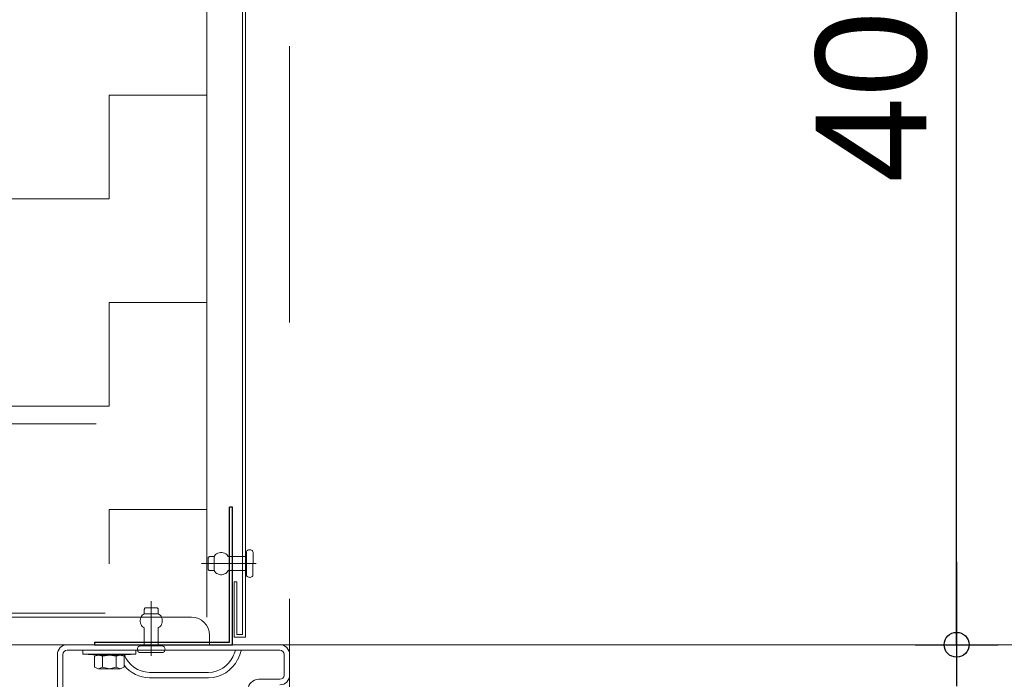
# Model space of a CAD drawing. Header units: metres. Extents: x 1316.5 to 1415.3, y -94.1 to -52.
# Tile 568 of 656: x 1409.368 to 1409.724, y -73.749 to -73.51. Entities that reach past the tile are written whole.
import ezdxf

# ---------------------------------------------------------------- set-up
doc = ezdxf.new("R2010")
doc.units = ezdxf.units.M
doc.header["$PDMODE"] = 65
for name, pattern in [('AUSGEZOGEN', [0]), ('GETRENNT2_S10', [0.045, 0.02, -0.01, 0, -0.005, 0, -0.01]), ('STRICHLINIE2_S3', [0.055, 0.04, -0.015])]:
    doc.linetypes.add(name, pattern=pattern)
for name, color, linetype in [('XR$3$_40732', 7, 'Continuous'), ('XR$3$_42143', 7, 'Continuous'), ('XR$3$_42154', 7, 'Continuous')]:
    doc.layers.add(name, color=color, linetype=linetype)
for name, color, linetype, lineweight in [('XR$3$Maßlinie 1_50', 7, 'AUSGEZOGEN', 25), ('XR$3$Muster', 4, 'AUSGEZOGEN', 13), ('XR$3$STANDARD_1', 7, 'AUSGEZOGEN', 25), ('XR$3$Wand', 1, 'AUSGEZOGEN', 50), ('XR$3$Wand Mauerwerk tr_1', 42, 'AUSGEZOGEN', 18)]:
    doc.layers.add(name, color=color, linetype=linetype, lineweight=lineweight)
doc.styles.add('ARIAL', font='arial.ttf')
doc.dimstyles.new('DIMSTYLE_18', dxfattribs={"dimtxt": 0.03, "dimasz": 0.03, "dimexe": 0, "dimexo": 1e-06, "dimgap": 0.015, "dimtad": 2, "dimdec": 0, "dimlfac": 1000, "dimrnd": 5, "dimzin": 12, "dimdsep": 46, "dimtxsty": 'ARIAL', "dimblk1": 'ALL_ML_KREIS', "dimblk2": 'ALL_ML_KREIS', "dimsah": 1, "dimcen": 0, "dimse1": 1, "dimse2": 1, "dimclrd": 7, "dimclre": 7, "dimclrt": 7, "dimadec": 0, "dimazin": 0, "dimtfac": 1, "dimtdec": 0, "dimtix": 1, "dimtmove": 2, "dimatfit": 3, "dimfxl": 0, "dimtzin": 0, "dimlwd": 0, "dimlwe": 25, "dimarcsym": 0})
doc.dimstyles.new('DIMSTYLE_21', dxfattribs={"dimtxt": 0.04, "dimasz": 0.03, "dimexe": 0, "dimexo": 1e-06, "dimgap": 0.02, "dimtad": 2, "dimdec": 0, "dimlfac": 100, "dimrnd": 0.5, "dimzin": 12, "dimdsep": 46, "dimtxsty": 'ARIAL', "dimblk1": 'ALL_ML_KREIS', "dimblk2": 'ALL_ML_KREIS', "dimsah": 1, "dimcen": 0, "dimse1": 1, "dimse2": 1, "dimclrd": 7, "dimclre": 7, "dimclrt": 7, "dimadec": 0, "dimazin": 0, "dimtfac": 1, "dimtdec": 0, "dimtix": 1, "dimtmove": 2, "dimatfit": 3, "dimfxl": 0, "dimtzin": 0, "dimlwd": 0, "dimlwe": 25, "dimarcsym": 0})

# ---------------------------------------------------------------- blocks, each defined once
blk = doc.blocks.new('COMPLEXOBJECT_25')
at = {"layer": 'XR$3$_40732', "color": 3, "linetype": 'AUSGEZOGEN', "lineweight": 13, "transparency": 33554687}
for p, q in [((1409.316280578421, -73.61636920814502), (1409.316280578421, -73.73636920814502)), ((1409.319780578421, -73.61636920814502), (1409.316280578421, -73.61636920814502)), ((1409.326280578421, -73.71336920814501), (1409.326280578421, -73.62286920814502)), ((1409.429780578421, -73.72636920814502), (1409.339280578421, -73.72636920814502)), ((1409.436280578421, -73.73636920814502), (1409.436280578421, -73.73286920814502)), ((1409.316280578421, -73.73636920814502), (1409.436280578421, -73.73636920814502)), ((1409.385780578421, -73.73636665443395), (1409.405280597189, -73.73636665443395))]:
    blk.add_line(p, q, dxfattribs=at)
for centre, radius, start, end in [((1409.319780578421, -73.62286920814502), 0.006500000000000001, 0, 90), ((1409.339280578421, -73.71336920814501), 0.013, 180, 270), ((1409.429780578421, -73.73286920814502), 0.006500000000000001, 0, 90)]:
    blk.add_arc(centre, radius, start, end, dxfattribs=at)
blk = doc.blocks.new('COMPLEXOBJECT_29')
at = {"layer": 'XR$3$STANDARD_1', "color": 7, "linetype": 'AUSGEZOGEN', "lineweight": 25, "transparency": 33554687}
for p, q in [((1409.444575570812, -73.6866182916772), (1409.443577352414, -73.6866182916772)), ((1409.443577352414, -73.73536519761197), (1409.443577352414, -73.6866182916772)), ((1409.444575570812, -73.73636718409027), (1409.444575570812, -73.6866182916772)), ((1409.394689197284, -73.73536519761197), (1409.394689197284, -73.73636718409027)), ((1409.394689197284, -73.73536519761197), (1409.443577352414, -73.73536519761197)), ((1409.394689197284, -73.73636718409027), (1409.444575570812, -73.73636718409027))]:
    blk.add_line(p, q, dxfattribs=at)
blk = doc.blocks.new('COMPLEXOBJECT_30')
at = {"layer": 'XR$3$_42143', "color": 7, "linetype": 'AUSGEZOGEN', "lineweight": 13, "transparency": 33554687}
for p, q in [((1409.448258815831, -73.16760711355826), (1409.448258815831, -73.73260653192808)), ((1409.449257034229, -73.16660518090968), (1409.449257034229, -73.73360485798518)), ((1409.4451896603, -73.73360485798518), (1409.4451896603, -73.71360582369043)), ((1409.446191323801, -73.71360582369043), (1409.445191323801, -73.71360582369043)), ((1409.446191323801, -73.73260653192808), (1409.446191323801, -73.71360582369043)), ((1409.449257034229, -73.73360485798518), (1409.4451896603, -73.73360485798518)), ((1409.448258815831, -73.73260653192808), (1409.446191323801, -73.73260653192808))]:
    blk.add_line(p, q, dxfattribs=at)
blk = doc.blocks.new('ALL_ML_KREIS')
at = {"color": 0, "linetype": 'ByBlock', "lineweight": -2}
for p, q in [((0, -0.5), (0, 0.5)), ((-1, 0), (0.5, 0))]:
    blk.add_line(p, q, dxfattribs=at)
blk.add_circle((0, 0), 0.15, dxfattribs=at)
blk = doc.blocks.new('*D202')
at = {"layer": 'DEFPOINTS', "color": 7, "linetype": 'AUSGEZOGEN', "lineweight": 25, "transparency": 33554687}
for p in [(1409.439257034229, -73.33636920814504), (1409.56950627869, -73.73636920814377), (1409.706489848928, -73.73636920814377)]:
    blk.add_point(p, dxfattribs=at)
at = {"layer": 'XR$3$Maßlinie 1_50', "color": 7, "linetype": 'AUSGEZOGEN', "lineweight": -2, "transparency": 33554687}
blk.add_line((1409.706489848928, -73.73636920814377), (1409.706489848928, -73.33636920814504), dxfattribs=at)
at = {"layer": 'XR$3$Maßlinie 1_50', "color": 7, "linetype": 'AUSGEZOGEN', "lineweight": 25, "transparency": 33554687, "xscale": 0.03, "yscale": 0.03, "zscale": 0.03}
for p, rotation in [((1409.706489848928, -73.33636920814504), 90), ((1409.706489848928, -73.73636920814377), 270)]:
    blk.add_blockref('ALL_ML_KREIS', p, dxfattribs=dict(at, rotation=rotation))
at = {"layer": 'XR$3$Maßlinie 1_50', "color": 7, "linetype": 'AUSGEZOGEN', "lineweight": 25, "transparency": 33554687, "insert": (1409.675807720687, -73.53810999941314), "char_height": 0.04, "width": 0.08, "attachment_point": 5, "rotation": 90, "style": 'ARIAL'}
blk.add_mtext('\\A1;{40}', dxfattribs=at)
blk = doc.blocks.new('*D204')
at = {"layer": 'DEFPOINTS', "color": 7, "linetype": 'AUSGEZOGEN', "lineweight": 25, "transparency": 33554687}
for p in [(1409.465266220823, -73.19871841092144), (1410.673766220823, -73.19871841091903), (1409.465266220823, -74.35704428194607)]:
    blk.add_point(p, dxfattribs=at)
at = {"layer": 'XR$3$Maßlinie 1_50', "color": 7, "linetype": 'AUSGEZOGEN', "lineweight": -2, "transparency": 33554687}
blk.add_line((1409.465266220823, -74.35704428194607), (1410.673766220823, -74.35704428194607), dxfattribs=at)
at = {"layer": 'XR$3$Maßlinie 1_50', "color": 7, "linetype": 'AUSGEZOGEN', "lineweight": 25, "transparency": 33554687, "xscale": 0.03, "yscale": 0.03, "zscale": 0.03, "rotation": 180}
blk.add_blockref('ALL_ML_KREIS', (1409.465266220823, -74.35704428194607), dxfattribs=at)
at = {"layer": 'XR$3$Maßlinie 1_50', "color": 7, "linetype": 'AUSGEZOGEN', "lineweight": 25, "transparency": 33554687, "xscale": 0.03, "yscale": 0.03, "zscale": 0.03}
blk.add_blockref('ALL_ML_KREIS', (1410.673766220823, -74.35704428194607), dxfattribs=at)
blk = doc.blocks.new('*D205')
at = {"layer": 'DEFPOINTS', "color": 7, "linetype": 'AUSGEZOGEN', "lineweight": 25, "transparency": 33554687}
for p in [(1410.823766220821, -73.61836604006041), (1409.315268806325, -73.81242328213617), (1409.315268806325, -74.48021967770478)]:
    blk.add_point(p, dxfattribs=at)
at = {"layer": 'XR$3$Maßlinie 1_50', "color": 7, "linetype": 'AUSGEZOGEN', "lineweight": -2, "transparency": 33554687}
blk.add_line((1409.315268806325, -74.48021967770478), (1410.823766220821, -74.48021967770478), dxfattribs=at)
at = {"layer": 'XR$3$Maßlinie 1_50', "color": 7, "linetype": 'AUSGEZOGEN', "lineweight": 25, "transparency": 33554687, "xscale": 0.03, "yscale": 0.03, "zscale": 0.03, "rotation": 180}
blk.add_blockref('ALL_ML_KREIS', (1409.315268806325, -74.48021967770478), dxfattribs=at)
at = {"layer": 'XR$3$Maßlinie 1_50', "color": 7, "linetype": 'AUSGEZOGEN', "lineweight": 25, "transparency": 33554687, "xscale": 0.03, "yscale": 0.03, "zscale": 0.03}
blk.add_blockref('ALL_ML_KREIS', (1410.823766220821, -74.48021967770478), dxfattribs=at)

msp = doc.modelspace()

# ---------------------------------------------------------------- hatches: boundary and pattern name
at = {"layer": 'XR$3$Muster', "linetype": 'AUSGEZOGEN', "lineweight": 13, "transparency": 33554687}
h = msp.add_hatch(dxfattribs=at)
h.set_pattern_fill('MUSTER', color=4, scale=0.0375, angle=90.00000000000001, style=0, pattern_type=2)
h.set_pattern_definition([(90.00000000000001, (-0.07500000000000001, 0.07499999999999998), (-0.03750000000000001, 0.03749999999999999), [0.0375, -0.0375]), (180, (-0.07500000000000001, 0.07499999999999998), (-0.03750000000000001, -0.03749999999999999), [0.0375, -0.0375])])
h.paths.add_polyline_path([(1409.315268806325, -73.61591027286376), (1409.316280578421, -73.6163878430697), (1409.319780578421, -73.6163878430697), (1409.321462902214, -73.61660932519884), (1409.323030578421, -73.61725867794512), (1409.324376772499, -73.618291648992), (1409.325409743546, -73.61963784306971), (1409.326059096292, -73.62120551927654), (1409.326280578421, -73.6228878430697), (1409.326280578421, -73.71336920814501), (1409.326375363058, -73.71493618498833), (1409.326658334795, -73.71648031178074), (1409.327125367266, -73.71797907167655), (1409.327769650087, -73.71941060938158), (1409.328581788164, -73.72075404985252), (1409.329549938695, -73.72198980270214), (1409.330659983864, -73.72309984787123), (1409.331895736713, -73.72406799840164), (1409.333239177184, -73.7248801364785), (1409.334670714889, -73.72552441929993), (1409.336169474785, -73.72599145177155), (1409.337713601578, -73.72627442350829), (1409.339280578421, -73.72636920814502), (1409.393404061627, -73.72636920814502), (1409.398576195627, -73.72521909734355), (1409.398576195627, -73.71041954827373), (1409.401096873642, -73.70472484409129), (1409.401892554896, -73.70657289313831), (1409.402969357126, -73.70907387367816), (1409.403548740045, -73.71041954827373), (1409.403548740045, -73.72636920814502), (1409.435268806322, -73.72636920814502), (1409.435268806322, -73.33636920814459), (1409.315268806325, -73.33636920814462)], flags=0)

# ---------------------------------------------------------------- linework, layer by layer
at = {"layer": 'XR$3$_40732', "color": 3, "linetype": 'AUSGEZOGEN', "lineweight": 13, "transparency": 33554687}
for p, q in [((1409.384768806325, -73.7363666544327), (1409.404268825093, -73.7363666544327)), ((1409.384768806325, -73.7383666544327), (1409.402731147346, -73.7383666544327)), ((1409.404268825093, -73.7363666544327), (1409.461768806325, -73.7363666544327)), ((1409.404831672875, -73.7383666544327), (1409.445705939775, -73.7383666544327)), ((1409.445705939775, -73.7383666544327), (1409.447806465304, -73.7383666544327)), ((1409.447806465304, -73.7383666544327), (1409.461768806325, -73.7383666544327)), ((1409.381268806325, -73.7398666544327), (1409.381268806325, -73.8463666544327)), ((1409.383268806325, -73.8463666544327), (1409.383268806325, -73.7398666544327)), ((1409.463268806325, -73.7398666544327), (1409.463268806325, -73.7473666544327)), ((1409.465268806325, -73.74476665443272), (1409.465268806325, -73.7398666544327)), ((1409.465268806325, -73.7473666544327), (1409.465268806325, -73.74476665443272)), ((1409.435963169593, -73.7463666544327), (1409.414574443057, -73.7463666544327)), ((1409.425268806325, -73.7483666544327), (1409.414574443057, -73.7483666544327)), ((1409.435963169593, -73.7483666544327), (1409.425268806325, -73.7483666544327)), ((1409.454018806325, -73.7488666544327), (1409.461768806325, -73.7488666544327))]:
    msp.add_line(p, q, dxfattribs=at)
for centre, radius, start, end in [((1409.384768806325, -73.7398666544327), 0.0035, 90, 180), ((1409.384768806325, -73.7398666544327), 0.0015, 90, 180), ((1409.426761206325, -73.73195595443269), 0.01999999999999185, 333.8441307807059, 341.3047175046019), ((1409.426761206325, -73.73195595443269), 0.02199999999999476, 333.8441307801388, 343.0584816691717), ((1409.461768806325, -73.7398666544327), 0.0035, 0, 90), ((1409.461768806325, -73.7398666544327), 0.0015, 0, 90), ((1409.414800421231, -73.73636920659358), 0.009999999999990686, 199.9091257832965, 268.7051661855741), ((1409.435737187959, -73.73636920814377), 0.009999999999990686, 271.2948896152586, 333.8441307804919), ((1409.435691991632, -73.73636971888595), 0.01199999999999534, 271.294889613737, 333.8441307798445), ((1409.414845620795, -73.73636971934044), 0.01199999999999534, 218.0665735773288, 268.7051122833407), ((1409.454018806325, -73.7526166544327), 0.00375, 90, 180), ((1409.461768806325, -73.7473666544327), 0.0015, 270, 0), ((1409.461768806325, -73.7473666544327), 0.0035, 270, 0)]:
    msp.add_arc(centre, radius, start, end, dxfattribs=at)
at = {"layer": 'XR$3$_42143', "color": 7, "linetype": 'AUSGEZOGEN', "lineweight": 13, "transparency": 33554687}
for p, q in [((1409.444257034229, -73.70436920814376), (1409.446257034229, -73.70436920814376)), ((1409.429257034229, -73.73636920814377), (1409.939257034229, -73.73636920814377))]:
    msp.add_line(p, q, dxfattribs=at)
at = {"layer": 'XR$3$_42154', "color": 7, "linetype": 'STRICHLINIE2_S3', "lineweight": 13, "transparency": 33554687}
msp.add_line((1409.465268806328, -72.91971841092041), (1409.46526880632, -74.41504428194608), dxfattribs=at)
at = {"layer": 'XR$3$STANDARD_1', "color": 7, "linetype": 'AUSGEZOGEN', "lineweight": 13, "transparency": 33554687}
for p, q in [((1409.439262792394, -73.70319892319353), (1409.438832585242, -73.70343179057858)), ((1409.439735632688, -73.70303668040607), (1409.439262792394, -73.70319892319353)), ((1409.440236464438, -73.70295550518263), (1409.439735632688, -73.70303668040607)), ((1409.440748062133, -73.70295550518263), (1409.440236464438, -73.70295550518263)), ((1409.441252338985, -73.70303668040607), (1409.440748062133, -73.70295550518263)), ((1409.441725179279, -73.70319892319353), (1409.441252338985, -73.70303668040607)), ((1409.442151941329, -73.70343179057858), (1409.441725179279, -73.70319892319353)), ((1409.449641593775, -73.7027790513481), (1409.449620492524, -73.70297660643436)), ((1409.449620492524, -73.7044759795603), (1409.449620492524, -73.70297660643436)), ((1409.449712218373, -73.70259215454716), (1409.449641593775, -73.7027790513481)), ((1409.449821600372, -73.7024192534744), (1409.449712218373, -73.70259215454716)), ((1409.449969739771, -73.70226756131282), (1409.449821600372, -73.7024192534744)), ((1409.45015319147, -73.7021440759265), (1409.449969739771, -73.70226756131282)), ((1409.450361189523, -73.70205235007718), (1409.45015319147, -73.7021440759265)), ((1409.450586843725, -73.70199593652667), (1409.450361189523, -73.70205235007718)), ((1409.450819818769, -73.7019747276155), (1409.450586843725, -73.70199593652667)), ((1409.451052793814, -73.70199593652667), (1409.450819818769, -73.7019747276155)), ((1409.451278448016, -73.70205235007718), (1409.451052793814, -73.70199593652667)), ((1409.451486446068, -73.7021440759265), (1409.451278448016, -73.70205235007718)), ((1409.451669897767, -73.70226756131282), (1409.451486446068, -73.7021440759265)), ((1409.451818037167, -73.7024192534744), (1409.451669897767, -73.70226756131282)), ((1409.451927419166, -73.70259215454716), (1409.451818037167, -73.7024192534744)), ((1409.451994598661, -73.70278260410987), (1409.451927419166, -73.70259215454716)), ((1409.452019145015, -73.70297660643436), (1409.451994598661, -73.70278260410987)), ((1409.452019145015, -73.70297660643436), (1409.452015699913, -73.71097764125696)), ((1409.435809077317, -73.7089703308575), (1409.435812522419, -73.70497336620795)), ((1409.435823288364, -73.70487464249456), (1409.435812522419, -73.70497336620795)), ((1409.435858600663, -73.70477936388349), (1409.435823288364, -73.70487464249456)), ((1409.435915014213, -73.70469463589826), (1409.435858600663, -73.70477936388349)), ((1409.435989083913, -73.70461712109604), (1409.435915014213, -73.70469463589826)), ((1409.436080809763, -73.70455715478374), (1409.435989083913, -73.70461712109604)), ((1409.436182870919, -73.70451129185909), (1409.436080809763, -73.70455715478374)), ((1409.436296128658, -73.7044829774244), (1409.436182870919, -73.70451129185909)), ((1409.436412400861, -73.70447242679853), (1409.436296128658, -73.7044829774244)), ((1409.436412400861, -73.70447242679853), (1409.437971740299, -73.70447242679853)), ((1409.43817629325, -73.70408086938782), (1409.437971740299, -73.70447242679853)), ((1409.437971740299, -73.70447242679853), (1409.437971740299, -73.70947127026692)), ((1409.438465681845, -73.70373162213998), (1409.43817629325, -73.70408086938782)), ((1409.438832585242, -73.70343179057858), (1409.438465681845, -73.70373162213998)), ((1409.442518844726, -73.70373162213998), (1409.442151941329, -73.70343179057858)), ((1409.442808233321, -73.70408086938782), (1409.442518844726, -73.70373162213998)), ((1409.443012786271, -73.70447242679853), (1409.442808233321, -73.70408086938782)), ((1409.449620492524, -73.7044759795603), (1409.443012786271, -73.70447242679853)), ((1409.449620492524, -73.7044759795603), (1409.449617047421, -73.7094748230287)), ((1409.453218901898, -73.70697712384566), (1409.433413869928, -73.70697012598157)), ((1409.435809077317, -73.7089703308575), (1409.435823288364, -73.70906916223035)), ((1409.435823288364, -73.70906916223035), (1409.435858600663, -73.70916444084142)), ((1409.435858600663, -73.70916444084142), (1409.435911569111, -73.70924906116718)), ((1409.435911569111, -73.70924906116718), (1409.435985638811, -73.70932668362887)), ((1409.435985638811, -73.70932668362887), (1409.43607736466, -73.70938664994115)), ((1409.43607736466, -73.70938664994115), (1409.436182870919, -73.7094325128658)), ((1409.436182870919, -73.7094325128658), (1409.436292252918, -73.70946071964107)), ((1409.436292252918, -73.70946071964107), (1409.436412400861, -73.70947127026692)), ((1409.437971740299, -73.70947127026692), (1409.436412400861, -73.70947127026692)), ((1409.437971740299, -73.70947127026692), (1409.438172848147, -73.70986293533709)), ((1409.438172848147, -73.70986293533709), (1409.438465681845, -73.71021562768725)), ((1409.438465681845, -73.71021562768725), (1409.438832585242, -73.71051201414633)), ((1409.442151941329, -73.7105155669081), (1409.442518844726, -73.71021562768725)), ((1409.442518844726, -73.71021562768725), (1409.442808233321, -73.70986638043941)), ((1409.442808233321, -73.70986638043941), (1409.443009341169, -73.7094748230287)), ((1409.449617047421, -73.7094748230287), (1409.443009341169, -73.7094748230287)), ((1409.449617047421, -73.71097419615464), (1409.449617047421, -73.7094748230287)), ((1409.438832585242, -73.71051201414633), (1409.439259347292, -73.71074832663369)), ((1409.439259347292, -73.71074832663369), (1409.439732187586, -73.71090712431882)), ((1409.439732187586, -73.71090712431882), (1409.440233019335, -73.71099174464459)), ((1409.440233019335, -73.71099174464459), (1409.44074461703, -73.71099174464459)), ((1409.44074461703, -73.71099174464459), (1409.441248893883, -73.71091067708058)), ((1409.441248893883, -73.71091067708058), (1409.441721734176, -73.71074832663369)), ((1409.441721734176, -73.71074832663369), (1409.442151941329, -73.7105155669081)), ((1409.449617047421, -73.71097419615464), (1409.449638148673, -73.71117175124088)), ((1409.449638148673, -73.71117175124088), (1409.449708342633, -73.71135864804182)), ((1409.449708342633, -73.71135864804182), (1409.449817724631, -73.71153154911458)), ((1409.449817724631, -73.71153154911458), (1409.449966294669, -73.71168324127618)), ((1409.449966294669, -73.71168324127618), (1409.45014931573, -73.7118067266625)), ((1409.45014931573, -73.7118067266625), (1409.45035774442, -73.71189845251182)), ((1409.45035774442, -73.71189845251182), (1409.450583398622, -73.71195486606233)), ((1409.450583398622, -73.71195486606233), (1409.450816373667, -73.71197607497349)), ((1409.450816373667, -73.71197607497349), (1409.451048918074, -73.71195841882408)), ((1409.451048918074, -73.71195841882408), (1409.451275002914, -73.71189845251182)), ((1409.451275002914, -73.71189845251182), (1409.451483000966, -73.7118067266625)), ((1409.451483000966, -73.7118067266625), (1409.451666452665, -73.71168324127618)), ((1409.451666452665, -73.71168324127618), (1409.451814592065, -73.71153154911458)), ((1409.451814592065, -73.71153154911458), (1409.451923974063, -73.71135864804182)), ((1409.451923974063, -73.71135864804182), (1409.451994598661, -73.71117175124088)), ((1409.451994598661, -73.71117175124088), (1409.452015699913, -73.71097764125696)), ((1409.415199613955, -73.74040290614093), (1409.415206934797, -73.72059798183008)), ((1409.412716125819, -73.72348013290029), (1409.412705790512, -73.7235965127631)), ((1409.412705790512, -73.72515585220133), (1409.412705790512, -73.7235965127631)), ((1409.412744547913, -73.72336730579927), (1409.412716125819, -73.72348013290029)), ((1409.412790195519, -73.7232613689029), (1409.412744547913, -73.72336730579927)), ((1409.412850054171, -73.72317319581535), (1409.412790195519, -73.7232613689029)), ((1409.412927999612, -73.72309557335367), (1409.412850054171, -73.72317319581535)), ((1409.413012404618, -73.72304271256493), (1409.412927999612, -73.72309557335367)), ((1409.41310757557, -73.72300740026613), (1409.413012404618, -73.72304271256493)), ((1409.413206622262, -73.72299684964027), (1409.41310757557, -73.72300740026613)), ((1409.413206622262, -73.72299684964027), (1409.417207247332, -73.72299684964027)), ((1409.417302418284, -73.7230109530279), (1409.417207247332, -73.72299684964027)), ((1409.417397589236, -73.72304271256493), (1409.417302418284, -73.7230109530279)), ((1409.417482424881, -73.72309912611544), (1409.417397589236, -73.72304271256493)), ((1409.417559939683, -73.72317319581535), (1409.417482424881, -73.72309912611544)), ((1409.417619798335, -73.72326492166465), (1409.417559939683, -73.72317319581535)), ((1409.417665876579, -73.72336730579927), (1409.417619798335, -73.72326492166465)), ((1409.417697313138, -73.72348013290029), (1409.417665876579, -73.72336730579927)), ((1409.41770463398, -73.7235965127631), (1409.417697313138, -73.72348013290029)), ((1409.41770463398, -73.7235965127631), (1409.41770463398, -73.7251594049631)), ((1409.411269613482, -73.72691619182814), (1409.411185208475, -73.72742068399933)), ((1409.411185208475, -73.72742068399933), (1409.411185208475, -73.7279321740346)), ((1409.411185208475, -73.7279321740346), (1409.411269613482, -73.72843311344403)), ((1409.411428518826, -73.72644345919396), (1409.411269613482, -73.72691619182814)), ((1409.411664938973, -73.72601658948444), (1409.411428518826, -73.72644345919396)), ((1409.411961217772, -73.72564968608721), (1409.411664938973, -73.72601658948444)), ((1409.412313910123, -73.72536040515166), (1409.411961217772, -73.72564968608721)), ((1409.412705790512, -73.72515585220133), (1409.412313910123, -73.72536040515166)), ((1409.41770463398, -73.7251594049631), (1409.412705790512, -73.72515585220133)), ((1409.418096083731, -73.72536040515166), (1409.41770463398, -73.7251594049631)), ((1409.418448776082, -73.72565323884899), (1409.418096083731, -73.72536040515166)), ((1409.418745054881, -73.72601658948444), (1409.418448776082, -73.72565323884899)), ((1409.418978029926, -73.72644701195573), (1409.418745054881, -73.72601658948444)), ((1409.419140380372, -73.72691974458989), (1409.418978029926, -73.72644701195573)), ((1409.419221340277, -73.72742423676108), (1409.419140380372, -73.72691974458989)), ((1409.419140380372, -73.72843666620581), (1409.419221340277, -73.72793572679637)), ((1409.419221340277, -73.72793572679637), (1409.419221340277, -73.72742423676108)), ((1409.411269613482, -73.72843311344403), (1409.411428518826, -73.72890584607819)), ((1409.411428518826, -73.72890584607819), (1409.411664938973, -73.72933626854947)), ((1409.411664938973, -73.72933626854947), (1409.411961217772, -73.72970317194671)), ((1409.411961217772, -73.72970317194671), (1409.41231046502, -73.72999245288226)), ((1409.41231046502, -73.72999245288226), (1409.412705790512, -73.7301970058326)), ((1409.412701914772, -73.73680105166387), (1409.412705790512, -73.7301970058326)), ((1409.41770075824, -73.73680460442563), (1409.41770463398, -73.7301970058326)), ((1409.41770463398, -73.7301970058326), (1409.418096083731, -73.72999600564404)), ((1409.418096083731, -73.72999600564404), (1409.418445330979, -73.72970317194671)), ((1409.418445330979, -73.72970317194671), (1409.418745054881, -73.72933982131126)), ((1409.418745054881, -73.72933982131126), (1409.418978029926, -73.72890939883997)), ((1409.418978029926, -73.72890939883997), (1409.419140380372, -73.72843666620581)), ((1409.390480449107, -73.73836665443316), (1409.390480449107, -73.73979033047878)), ((1409.390480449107, -73.73836665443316), (1409.409689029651, -73.73836665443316)), ((1409.409689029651, -73.73836665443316), (1409.409689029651, -73.73979033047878)), ((1409.410221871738, -73.73776761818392), (1409.410200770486, -73.73800048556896)), ((1409.410200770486, -73.73800048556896), (1409.410221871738, -73.73823335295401)), ((1409.410278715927, -73.73754185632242), (1409.410221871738, -73.73776761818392)), ((1409.410221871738, -73.73823335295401), (1409.410278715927, -73.7384591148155)), ((1409.410370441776, -73.73733375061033), (1409.410278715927, -73.73754185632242)), ((1409.410278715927, -73.7384591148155), (1409.410370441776, -73.73866722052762)), ((1409.410493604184, -73.73715385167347), (1409.410370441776, -73.73733375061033)), ((1409.410370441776, -73.73866722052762), (1409.410493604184, -73.73885067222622)), ((1409.410645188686, -73.73700215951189), (1409.410493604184, -73.73715385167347)), ((1409.410818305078, -73.73689277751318), (1409.410645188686, -73.73700215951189)), ((1409.411008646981, -73.73682570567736), (1409.410818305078, -73.73689277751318)), ((1409.411202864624, -73.73680105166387), (1409.411008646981, -73.73682570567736)), ((1409.411202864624, -73.73680105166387), (1409.412701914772, -73.73680105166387)), ((1409.41770075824, -73.73680460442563), (1409.412701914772, -73.73680105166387)), ((1409.41770075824, -73.73680460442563), (1409.419200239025, -73.73680460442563)), ((1409.419397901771, -73.73682925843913), (1409.419200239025, -73.73680460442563)), ((1409.419584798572, -73.73689633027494), (1409.419397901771, -73.73682925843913)), ((1409.419757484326, -73.73700571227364), (1409.419584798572, -73.73689633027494)), ((1409.419909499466, -73.73715740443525), (1409.419757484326, -73.73700571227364)), ((1409.420032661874, -73.73733730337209), (1409.419909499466, -73.73715740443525)), ((1409.419909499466, -73.738854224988), (1409.420032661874, -73.73867077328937)), ((1409.420124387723, -73.73754540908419), (1409.420032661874, -73.73733730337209)), ((1409.420032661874, -73.73867077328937), (1409.420124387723, -73.73846266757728)), ((1409.420184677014, -73.73777117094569), (1409.420124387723, -73.73754540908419)), ((1409.420124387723, -73.73846266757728), (1409.420180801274, -73.73824035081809)), ((1409.420180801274, -73.73824035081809), (1409.420202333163, -73.73800403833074)), ((1409.420202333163, -73.73800403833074), (1409.420184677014, -73.73777117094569)), ((1409.396134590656, -73.74014452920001), (1409.390480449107, -73.73979033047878)), ((1409.390480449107, -73.73979033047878), (1409.409689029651, -73.73979033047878)), ((1409.394704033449, -73.74050560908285), (1409.394704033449, -73.74442207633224)), ((1409.396134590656, -73.74014452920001), (1409.403967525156, -73.74014452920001)), ((1409.397564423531, -73.74442207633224), (1409.397564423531, -73.74050560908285)), ((1409.403967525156, -73.74014452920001), (1409.409689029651, -73.73979033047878)), ((1409.405398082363, -73.74442207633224), (1409.405398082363, -73.73977449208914)), ((1409.410493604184, -73.73885067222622), (1409.410645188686, -73.73899891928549)), ((1409.410645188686, -73.73899891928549), (1409.410818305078, -73.73910819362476)), ((1409.410818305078, -73.73910819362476), (1409.411005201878, -73.73917881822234)), ((1409.411005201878, -73.73917881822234), (1409.411202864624, -73.73919991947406)), ((1409.419200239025, -73.73920347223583), (1409.411202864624, -73.73919991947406)), ((1409.419200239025, -73.73920347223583), (1409.419397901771, -73.73918226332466)), ((1409.419397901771, -73.73918226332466), (1409.419584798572, -73.73911174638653)), ((1409.419584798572, -73.73911174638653), (1409.419757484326, -73.73900236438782)), ((1409.419757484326, -73.73900236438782), (1409.419909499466, -73.738854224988)), ((1409.403967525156, -73.74513047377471), (1409.396134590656, -73.74513047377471)), ((1409.397564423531, -73.74442207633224), (1409.400085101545, -73.74513047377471)), ((1409.400085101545, -73.74513047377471), (1409.402536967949, -73.74442207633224))]:
    msp.add_line(p, q, dxfattribs=at)
for points in [[(1409.402536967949, -73.74050560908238), (1409.400085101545, -73.74014452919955), (1409.397564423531, -73.74050560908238), (1409.396134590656, -73.74014452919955), (1409.394704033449, -73.74050560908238)], [(1409.405398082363, -73.74050560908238), (1409.403967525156, -73.74014452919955), (1409.402536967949, -73.74050560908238), (1409.402536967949, -73.74442207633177)], [(1409.394704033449, -73.74442207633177), (1409.396134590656, -73.74513047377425), (1409.397564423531, -73.74442207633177)], [(1409.402536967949, -73.74442207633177), (1409.403967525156, -73.74513047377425), (1409.405398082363, -73.74442207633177)]]:
    msp.add_lwpolyline(points, dxfattribs=at)
at = {"layer": 'XR$3$Wand', "color": 4, "linetype": 'AUSGEZOGEN', "lineweight": 13, "transparency": 33554687}
msp.add_line((1409.435268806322, -73.33636920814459), (1409.435268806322, -73.72636920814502), dxfattribs=at)
at = {"layer": 'XR$3$Wand Mauerwerk tr_1', "color": 7, "linetype": 'GETRENNT2_S10', "lineweight": 13, "transparency": 33554687}
msp.add_line((1409.395268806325, -73.6563692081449), (1409.020454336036, -73.6563692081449), dxfattribs=at)

# ---------------------------------------------------------------- block references
at = {"layer": 'XR$3$_40732', "color": 3, "linetype": 'AUSGEZOGEN', "lineweight": 13, "transparency": 33554687}
msp.add_blockref('COMPLEXOBJECT_25', (0, 0), dxfattribs=at)
at = {"layer": 'XR$3$_42143', "color": 7, "linetype": 'AUSGEZOGEN', "lineweight": 13, "transparency": 33554687}
msp.add_blockref('COMPLEXOBJECT_30', (0, 0), dxfattribs=at)
at = {"layer": 'XR$3$STANDARD_1', "color": 7, "linetype": 'AUSGEZOGEN', "lineweight": 25, "transparency": 33554687}
msp.add_blockref('COMPLEXOBJECT_29', (0, 0), dxfattribs=at)

# ---------------------------------------------------------------- dimensions: what is measured, and where the dimension line sits
at = {"layer": 'XR$3$Maßlinie 1_50', "color": 7, "linetype": 'AUSGEZOGEN', "lineweight": 25, "transparency": 33554687}
for base, p1, p2, picture, middle in [((1410.673766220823, -74.35704428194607), (1409.465266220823, -73.19871941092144), (1410.673766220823, -73.19871941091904), '*D204', (1410.069516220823, -74.34204428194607)), ((1410.823766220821, -74.48021967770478), (1409.315268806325, -73.81242428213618), (1410.823766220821, -73.61836704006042), '*D205', (1410.069517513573, -74.46521967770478))]:
    dim = msp.add_linear_dim(base=base, p1=p1, p2=p2, dimstyle='DIMSTYLE_18', override={"dimpost": '<>', "dimclrd": 7, "dimclre": 7, "dimclrt": 7, "dimlwd": 0, "dimlwe": 25}, dxfattribs=at)
    dim.commit()
    dim.dimension.update_dxf_attribs({"geometry": picture, "text_midpoint": middle, "dimtype": 160})
dim = msp.add_linear_dim(base=(1409.706489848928, -73.33636920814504), p1=(1409.56950727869, -73.73636920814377), p2=(1409.439258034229, -73.33636920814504), angle=90, dimstyle='DIMSTYLE_21', override={"dimpost": '<>', "dimclrd": 7, "dimclre": 7, "dimclrt": 7, "dimlwd": 0, "dimlwe": 25}, dxfattribs=at)
dim.commit()
dim.dimension.update_dxf_attribs({"geometry": '*D202', "text_midpoint": (1409.675807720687, -73.53810999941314), "dimtype": 160})

doc.saveas('drawing.dxf')
